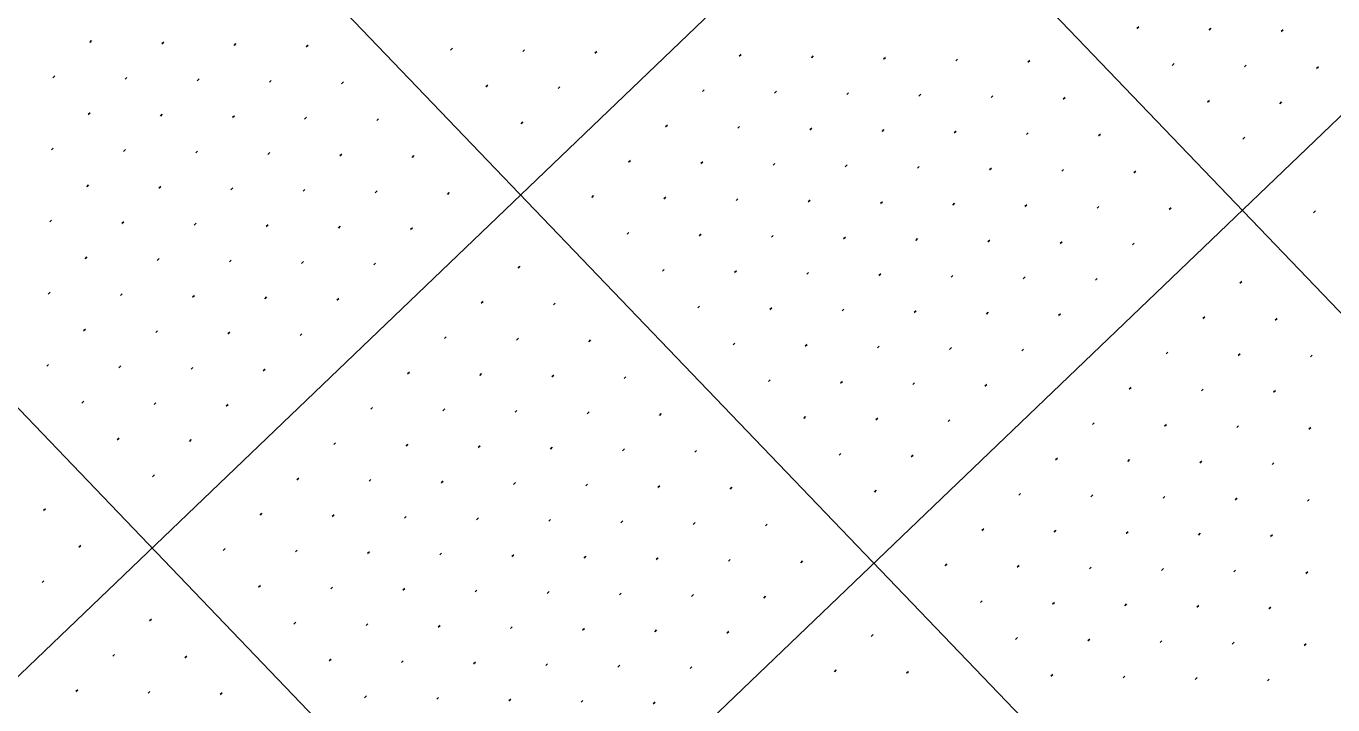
# Model space of a CAD drawing. Extents: x 2148987 to 2151117, y 142806 to 144993.
# Drawn here: x 2149998.4 to 2150126.4, y 144081.9 to 144148.4 of the extents above; entities that cross this region are included whole.
import ezdxf

# ---------------------------------------------------------------- set-up
doc = ezdxf.new("R2010")
doc.units = 0
doc.layers.add('PR_PIER_PH3', color=7, linetype='Continuous')
doc.layers.add('SHT_Profile_Grid_Minor', color=7, linetype='Continuous')

msp = doc.modelspace()

# ---------------------------------------------------------------- linework, layer by layer
at = {"layer": 'PR_PIER_PH3'}
for p, q in [((2150434.94, 144503.77), (2149297.81, 143414.02)), ((2150469.54, 144467.67), (2149332.4, 143377.92)), ((2149875.4, 144383.06), (2150197.14, 144047.34)), ((2149839.3, 144348.47), (2150161.04, 144012.74)), ((2149803.2, 144313.87), (2150124.94, 143978.15))]:
    msp.add_line(p, q, dxfattribs=at)
at = {"layer": 'SHT_Profile_Grid_Minor'}
for p, q in [((2150107.43, 144148.35), (2150107.25, 144148.18)), ((2150114.5, 144148.2), (2150114.32, 144148.03)), ((2150121.57, 144148.05), (2150121.39, 144147.88)), ((2150004.85, 144147), (2150004.67, 144146.82)), ((2150011.92, 144146.85), (2150011.74, 144146.67)), ((2150018.99, 144146.7), (2150018.81, 144146.52)), ((2150026.06, 144146.55), (2150025.88, 144146.37)), ((2150040.19, 144146.24), (2150040.01, 144146.07)), ((2150047.26, 144146.09), (2150047.08, 144145.92)), ((2150054.33, 144145.94), (2150054.15, 144145.77)), ((2150068.47, 144145.64), (2150068.29, 144145.47)), ((2150075.54, 144145.49), (2150075.36, 144145.32)), ((2150082.61, 144145.34), (2150082.43, 144145.17)), ((2150089.68, 144145.19), (2150089.5, 144145.02)), ((2150096.75, 144145.04), (2150096.57, 144144.87)), ((2150001.24, 144143.54), (2150001.06, 144143.36)), ((2150110.89, 144144.74), (2150110.71, 144144.57)), ((2150117.96, 144144.59), (2150117.78, 144144.42)), ((2150125.03, 144144.44), (2150124.85, 144144.27)), ((2150008.31, 144143.39), (2150008.13, 144143.21)), ((2150015.38, 144143.24), (2150015.2, 144143.06)), ((2150022.45, 144143.09), (2150022.27, 144142.91)), ((2150029.52, 144142.94), (2150029.33, 144142.76)), ((2150043.65, 144142.63), (2150043.47, 144142.46)), ((2150050.72, 144142.48), (2150050.54, 144142.31)), ((2150064.86, 144142.18), (2150064.68, 144142.01)), ((2150071.93, 144142.03), (2150071.75, 144141.86)), ((2150079, 144141.88), (2150078.82, 144141.71)), ((2150086.07, 144141.73), (2150085.89, 144141.56)), ((2150093.14, 144141.58), (2150092.96, 144141.41)), ((2150100.21, 144141.43), (2150100.03, 144141.26)), ((2150114.35, 144141.13), (2150114.17, 144140.96)), ((2150121.42, 144140.98), (2150121.24, 144140.81)), ((2150004.7, 144139.93), (2150004.52, 144139.75)), ((2150011.77, 144139.78), (2150011.59, 144139.6)), ((2150018.84, 144139.63), (2150018.66, 144139.45)), ((2150025.91, 144139.48), (2150025.72, 144139.3)), ((2150032.97, 144139.33), (2150032.79, 144139.15)), ((2150047.11, 144139.02), (2150046.93, 144138.85)), ((2150061.25, 144138.72), (2150061.07, 144138.55)), ((2150068.32, 144138.57), (2150068.14, 144138.4)), ((2150075.39, 144138.42), (2150075.21, 144138.25)), ((2150082.46, 144138.27), (2150082.28, 144138.1)), ((2150089.53, 144138.12), (2150089.35, 144137.95)), ((2150096.6, 144137.97), (2150096.42, 144137.8)), ((2150103.67, 144137.82), (2150103.49, 144137.65)), ((2150117.81, 144137.52), (2150117.63, 144137.35)), ((2150001.09, 144136.47), (2150000.91, 144136.29)), ((2150008.16, 144136.32), (2150007.98, 144136.14)), ((2150015.23, 144136.17), (2150015.05, 144135.99)), ((2150022.3, 144136.02), (2150022.11, 144135.84)), ((2150029.36, 144135.87), (2150029.18, 144135.69)), ((2150036.43, 144135.72), (2150036.25, 144135.54)), ((2150057.64, 144135.26), (2150057.46, 144135.09)), ((2150064.71, 144135.11), (2150064.53, 144134.94)), ((2150071.78, 144134.96), (2150071.6, 144134.79)), ((2150078.85, 144134.81), (2150078.67, 144134.64)), ((2150085.92, 144134.66), (2150085.74, 144134.49)), ((2150092.99, 144134.51), (2150092.81, 144134.34)), ((2150100.06, 144134.36), (2150099.88, 144134.19)), ((2150107.13, 144134.21), (2150106.95, 144134.04)), ((2150004.55, 144132.86), (2150004.37, 144132.68)), ((2150011.62, 144132.71), (2150011.44, 144132.53)), ((2150018.69, 144132.56), (2150018.5, 144132.38)), ((2150025.75, 144132.41), (2150025.57, 144132.23)), ((2150032.82, 144132.26), (2150032.64, 144132.08)), ((2150039.89, 144132.11), (2150039.71, 144131.93)), ((2150054.03, 144131.8), (2150053.85, 144131.63)), ((2150061.1, 144131.65), (2150060.92, 144131.48)), ((2150068.17, 144131.5), (2150067.99, 144131.33)), ((2150075.24, 144131.35), (2150075.06, 144131.18)), ((2150082.31, 144131.2), (2150082.13, 144131.03)), ((2150089.38, 144131.05), (2150089.2, 144130.88)), ((2150096.45, 144130.9), (2150096.27, 144130.73)), ((2150103.52, 144130.75), (2150103.34, 144130.58)), ((2150110.59, 144130.6), (2150110.41, 144130.43)), ((2150124.73, 144130.3), (2150124.55, 144130.13)), ((2150000.94, 144129.4), (2150000.76, 144129.23)), ((2150008.01, 144129.25), (2150007.83, 144129.07)), ((2150015.08, 144129.1), (2150014.89, 144128.92)), ((2150022.14, 144128.95), (2150021.96, 144128.77)), ((2150029.21, 144128.8), (2150029.03, 144128.62)), ((2150036.28, 144128.65), (2150036.1, 144128.47)), ((2150057.49, 144128.19), (2150057.31, 144128.02)), ((2150064.56, 144128.04), (2150064.38, 144127.87)), ((2150071.63, 144127.89), (2150071.45, 144127.72)), ((2150078.7, 144127.74), (2150078.52, 144127.57)), ((2150085.77, 144127.59), (2150085.59, 144127.42)), ((2150092.84, 144127.44), (2150092.66, 144127.27)), ((2150099.91, 144127.29), (2150099.73, 144127.12)), ((2150106.98, 144127.14), (2150106.8, 144126.97)), ((2150004.4, 144125.79), (2150004.22, 144125.62)), ((2150011.47, 144125.64), (2150011.28, 144125.46)), ((2150018.53, 144125.49), (2150018.35, 144125.31)), ((2150025.6, 144125.34), (2150025.42, 144125.16)), ((2150032.67, 144125.19), (2150032.49, 144125.01)), ((2150046.81, 144124.89), (2150046.63, 144124.71)), ((2150060.95, 144124.58), (2150060.77, 144124.41)), ((2150068.02, 144124.43), (2150067.84, 144124.26)), ((2150075.09, 144124.28), (2150074.91, 144124.11)), ((2150082.16, 144124.13), (2150081.98, 144123.96)), ((2150089.23, 144123.98), (2150089.05, 144123.81)), ((2150096.3, 144123.83), (2150096.12, 144123.66)), ((2150103.37, 144123.68), (2150103.19, 144123.51)), ((2150117.51, 144123.38), (2150117.33, 144123.21)), ((2150000.79, 144122.33), (2150000.61, 144122.16)), ((2150007.86, 144122.18), (2150007.68, 144122.01)), ((2150014.92, 144122.03), (2150014.74, 144121.86)), ((2150021.99, 144121.88), (2150021.81, 144121.7)), ((2150029.06, 144121.73), (2150028.88, 144121.55)), ((2150043.2, 144121.43), (2150043.02, 144121.25)), ((2150050.27, 144121.28), (2150050.09, 144121.1)), ((2150064.41, 144120.97), (2150064.23, 144120.8)), ((2150071.48, 144120.82), (2150071.3, 144120.65)), ((2150078.55, 144120.67), (2150078.37, 144120.5)), ((2150085.62, 144120.52), (2150085.44, 144120.35)), ((2150092.69, 144120.37), (2150092.51, 144120.2)), ((2150099.76, 144120.22), (2150099.58, 144120.05)), ((2150113.9, 144119.92), (2150113.72, 144119.75)), ((2150120.97, 144119.77), (2150120.79, 144119.6)), ((2150004.25, 144118.72), (2150004.07, 144118.55)), ((2150011.32, 144118.57), (2150011.13, 144118.4)), ((2150018.38, 144118.42), (2150018.2, 144118.25)), ((2150025.45, 144118.27), (2150025.27, 144118.09)), ((2150039.59, 144117.97), (2150039.41, 144117.79)), ((2150046.66, 144117.82), (2150046.48, 144117.64)), ((2150053.73, 144117.67), (2150053.55, 144117.49)), ((2150067.87, 144117.36), (2150067.69, 144117.19)), ((2150074.94, 144117.21), (2150074.76, 144117.04)), ((2150082.01, 144117.06), (2150081.83, 144116.89)), ((2150089.08, 144116.91), (2150088.9, 144116.74)), ((2150096.15, 144116.76), (2150095.97, 144116.59)), ((2150110.29, 144116.46), (2150110.11, 144116.29)), ((2150117.36, 144116.31), (2150117.18, 144116.14)), ((2150124.43, 144116.16), (2150124.25, 144115.99)), ((2150000.64, 144115.26), (2150000.46, 144115.09)), ((2150007.71, 144115.11), (2150007.52, 144114.94)), ((2150014.77, 144114.96), (2150014.59, 144114.79)), ((2150021.84, 144114.81), (2150021.66, 144114.64)), ((2150035.98, 144114.51), (2150035.8, 144114.33)), ((2150043.05, 144114.36), (2150042.87, 144114.18)), ((2150050.12, 144114.21), (2150049.94, 144114.03)), ((2150057.19, 144114.06), (2150057.01, 144113.88)), ((2150071.33, 144113.76), (2150071.15, 144113.58)), ((2150078.4, 144113.6), (2150078.22, 144113.43)), ((2150085.47, 144113.45), (2150085.29, 144113.28)), ((2150092.54, 144113.3), (2150092.36, 144113.13)), ((2150106.68, 144113), (2150106.5, 144112.83)), ((2150113.75, 144112.85), (2150113.57, 144112.68)), ((2150004.1, 144111.65), (2150003.91, 144111.48)), ((2150011.16, 144111.5), (2150010.98, 144111.33)), ((2150120.82, 144112.7), (2150120.64, 144112.53)), ((2150018.23, 144111.35), (2150018.05, 144111.18)), ((2150032.37, 144111.05), (2150032.19, 144110.87)), ((2150039.44, 144110.9), (2150039.26, 144110.72)), ((2150046.51, 144110.75), (2150046.33, 144110.57)), ((2150053.58, 144110.6), (2150053.4, 144110.42)), ((2150060.65, 144110.45), (2150060.47, 144110.27)), ((2150074.79, 144110.15), (2150074.61, 144109.97)), ((2150081.86, 144109.99), (2150081.68, 144109.82)), ((2150088.93, 144109.84), (2150088.75, 144109.67)), ((2150103.07, 144109.54), (2150102.89, 144109.37)), ((2150110.14, 144109.39), (2150109.96, 144109.22)), ((2150117.21, 144109.24), (2150117.03, 144109.07)), ((2150124.28, 144109.09), (2150124.1, 144108.92)), ((2150007.55, 144108.04), (2150007.37, 144107.87)), ((2150014.62, 144107.89), (2150014.44, 144107.72)), ((2150028.76, 144107.59), (2150028.58, 144107.42)), ((2150035.83, 144107.44), (2150035.65, 144107.26)), ((2150042.9, 144107.29), (2150042.72, 144107.11)), ((2150049.97, 144107.14), (2150049.79, 144106.96)), ((2150057.04, 144106.99), (2150056.86, 144106.81)), ((2150064.11, 144106.84), (2150063.93, 144106.66)), ((2150078.25, 144106.54), (2150078.07, 144106.36)), ((2150085.32, 144106.38), (2150085.14, 144106.21)), ((2150099.46, 144106.08), (2150099.28, 144105.91)), ((2150106.53, 144105.93), (2150106.35, 144105.76)), ((2150113.6, 144105.78), (2150113.42, 144105.61)), ((2150120.67, 144105.63), (2150120.49, 144105.46)), ((2150011.01, 144104.43), (2150010.83, 144104.26)), ((2150025.15, 144104.13), (2150024.97, 144103.96)), ((2150032.22, 144103.98), (2150032.04, 144103.81)), ((2150039.29, 144103.83), (2150039.11, 144103.65)), ((2150046.36, 144103.68), (2150046.18, 144103.5)), ((2150053.43, 144103.53), (2150053.25, 144103.35)), ((2150060.5, 144103.38), (2150060.32, 144103.2)), ((2150067.57, 144103.23), (2150067.39, 144103.05)), ((2150081.71, 144102.93), (2150081.53, 144102.75)), ((2150095.85, 144102.62), (2150095.67, 144102.45)), ((2150102.92, 144102.47), (2150102.74, 144102.3)), ((2150109.99, 144102.32), (2150109.81, 144102.15)), ((2150117.06, 144102.17), (2150116.88, 144102)), ((2150124.13, 144102.02), (2150123.95, 144101.85)), ((2150000.33, 144101.12), (2150000.15, 144100.95)), ((2150021.54, 144100.67), (2150021.36, 144100.5)), ((2150028.61, 144100.52), (2150028.43, 144100.35)), ((2150035.68, 144100.37), (2150035.5, 144100.2)), ((2150042.75, 144100.22), (2150042.57, 144100.04)), ((2150049.82, 144100.07), (2150049.64, 144099.89)), ((2150056.89, 144099.92), (2150056.71, 144099.74)), ((2150063.96, 144099.77), (2150063.78, 144099.59)), ((2150071.03, 144099.62), (2150070.85, 144099.44)), ((2150092.24, 144099.16), (2150092.06, 144098.99)), ((2150099.31, 144099.01), (2150099.13, 144098.84)), ((2150106.38, 144098.86), (2150106.2, 144098.69)), ((2150113.45, 144098.71), (2150113.27, 144098.54)), ((2150003.79, 144097.51), (2150003.61, 144097.34)), ((2150120.52, 144098.56), (2150120.34, 144098.39)), ((2150017.93, 144097.21), (2150017.75, 144097.04)), ((2150025, 144097.06), (2150024.82, 144096.89)), ((2150032.07, 144096.91), (2150031.89, 144096.74)), ((2150039.14, 144096.76), (2150038.96, 144096.59)), ((2150046.21, 144096.61), (2150046.03, 144096.43)), ((2150053.28, 144096.46), (2150053.1, 144096.28)), ((2150060.35, 144096.31), (2150060.17, 144096.13)), ((2150067.42, 144096.16), (2150067.24, 144095.98)), ((2150074.49, 144096.01), (2150074.31, 144095.83)), ((2150088.63, 144095.71), (2150088.45, 144095.53)), ((2150095.7, 144095.55), (2150095.52, 144095.38)), ((2150102.77, 144095.4), (2150102.59, 144095.23)), ((2150109.84, 144095.25), (2150109.66, 144095.08)), ((2150116.91, 144095.1), (2150116.73, 144094.93)), ((2150123.98, 144094.95), (2150123.79, 144094.78)), ((2150000.18, 144094.05), (2150000, 144093.88)), ((2150021.39, 144093.6), (2150021.21, 144093.43)), ((2150028.46, 144093.45), (2150028.28, 144093.28)), ((2150035.53, 144093.3), (2150035.35, 144093.13)), ((2150042.6, 144093.15), (2150042.42, 144092.98)), ((2150049.67, 144093), (2150049.49, 144092.82)), ((2150056.74, 144092.85), (2150056.56, 144092.67)), ((2150063.81, 144092.7), (2150063.63, 144092.52)), ((2150070.88, 144092.55), (2150070.7, 144092.37)), ((2150092.09, 144092.1), (2150091.91, 144091.92)), ((2150099.16, 144091.94), (2150098.98, 144091.77)), ((2150106.23, 144091.79), (2150106.05, 144091.62)), ((2150113.3, 144091.64), (2150113.12, 144091.47)), ((2150120.37, 144091.49), (2150120.18, 144091.32)), ((2150010.71, 144090.29), (2150010.53, 144090.12)), ((2150024.85, 144089.99), (2150024.67, 144089.82)), ((2150031.92, 144089.84), (2150031.74, 144089.67)), ((2150038.99, 144089.69), (2150038.81, 144089.52)), ((2150046.06, 144089.54), (2150045.88, 144089.37)), ((2150053.13, 144089.39), (2150052.95, 144089.22)), ((2150060.2, 144089.24), (2150060.02, 144089.06)), ((2150067.27, 144089.09), (2150067.09, 144088.91)), ((2150081.41, 144088.79), (2150081.23, 144088.61)), ((2150095.55, 144088.49), (2150095.37, 144088.31)), ((2150102.62, 144088.33), (2150102.44, 144088.16)), ((2150109.69, 144088.18), (2150109.51, 144088.01)), ((2150116.76, 144088.03), (2150116.57, 144087.86)), ((2150123.82, 144087.88), (2150123.64, 144087.71)), ((2150007.1, 144086.83), (2150006.92, 144086.66)), ((2150014.17, 144086.68), (2150013.99, 144086.51)), ((2150028.31, 144086.38), (2150028.13, 144086.21)), ((2150035.38, 144086.23), (2150035.2, 144086.06)), ((2150042.45, 144086.08), (2150042.27, 144085.91)), ((2150049.52, 144085.93), (2150049.34, 144085.76)), ((2150056.59, 144085.78), (2150056.41, 144085.61)), ((2150063.66, 144085.63), (2150063.48, 144085.45)), ((2150077.8, 144085.33), (2150077.62, 144085.15)), ((2150084.87, 144085.18), (2150084.69, 144085)), ((2150099.01, 144084.88), (2150098.83, 144084.7)), ((2150106.08, 144084.72), (2150105.9, 144084.55)), ((2150003.49, 144083.37), (2150003.31, 144083.2)), ((2150113.15, 144084.57), (2150112.96, 144084.4)), ((2150120.21, 144084.42), (2150120.03, 144084.25)), ((2150010.56, 144083.22), (2150010.38, 144083.05)), ((2150017.63, 144083.07), (2150017.45, 144082.9)), ((2150031.77, 144082.77), (2150031.59, 144082.6)), ((2150038.84, 144082.62), (2150038.66, 144082.45)), ((2150045.91, 144082.47), (2150045.73, 144082.3)), ((2150052.98, 144082.32), (2150052.8, 144082.15)), ((2150060.05, 144082.17), (2150059.87, 144082))]:
    msp.add_line(p, q, dxfattribs=at)

doc.saveas('drawing.dxf')
